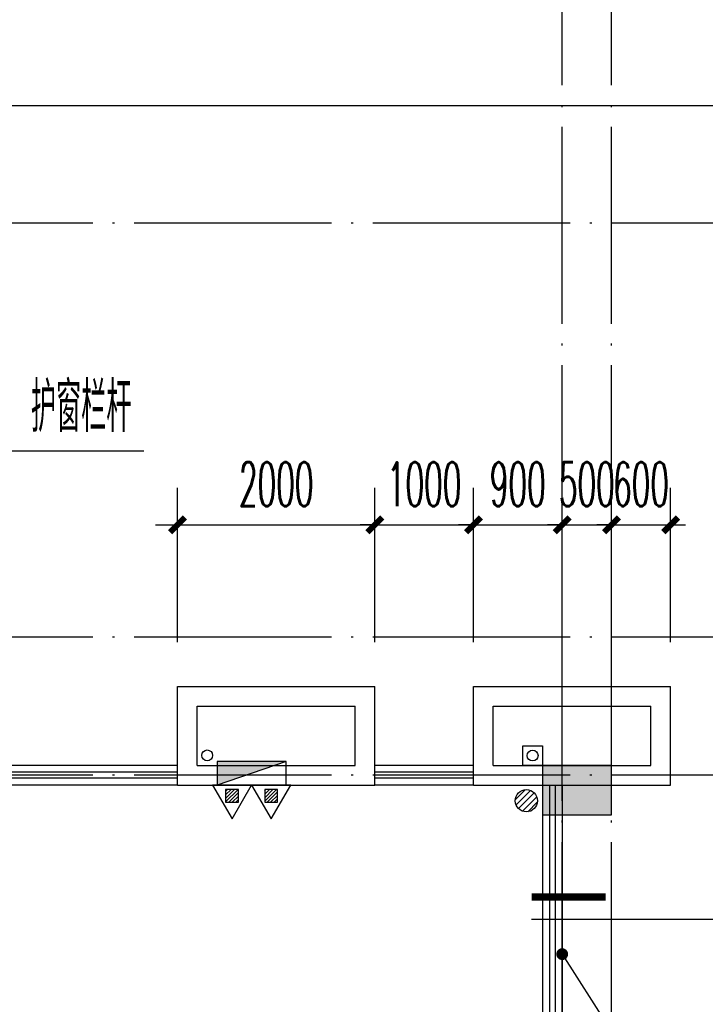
# Model space of a CAD drawing. Extents: x 1779708 to 7299578, y -1121471 to 88434.
# Tile 458 of 656: x 4771116 to 4778068, y -963267 to -953277. Entities that reach past the tile are written whole.
import ezdxf

# ---------------------------------------------------------------- set-up
doc = ezdxf.new("R2010")
doc.units = 0
doc.header["$LTSCALE"] = 1000
doc.header["$MEASUREMENT"] = 0
doc.linetypes.add('DASH', pattern=[0.35, 0.25, -0.1])
doc.linetypes.add('DOTE', pattern=[2.42, 2, -0.2, 0.02, -0.2])
doc.layers.get('0').update_dxf_attribs({"linetype": 'CONTINUOUS'})
doc.layers.get('Defpoints').update_dxf_attribs({"linetype": 'CONTINUOUS'})
for name, color, linetype in [('11111111111111111111111111111', 50, 'DASH'), ('DIM_IDEN', 3, 'CONTINUOUS'), ('DIM_LEAD', 3, 'CONTINUOUS'), ('DIM_污水', 3, 'CONTINUOUS'), ('DOTE', 1, 'DOTE'), ('EQUIP_地漏', 7, 'CONTINUOUS'), ('EQUIP_灭火器', 7, 'CONTINUOUS'), ('P_PS_DIM', 1, 'CONTINUOUS'), ('PUB_DIM', 3, 'CONTINUOUS'), ('PUB_TEXT', 7, 'CONTINUOUS'), ('WALL', 255, 'CONTINUOUS'), ('修改', 6, 'CONTINUOUS'), ('墙柱', 2, 'CONTINUOUS'), ('栏杆', 6, 'CONTINUOUS')]:
    doc.layers.add(name, color=color, linetype=linetype)
doc.styles.add('_TCH_DIM', font='SIMPLEX.shx', dxfattribs={"width": 0.7, "bigfont": 'GBCBIG.shx'})
doc.styles.add('_TCH_DIM_T3', font='SIMPLEX.shx', dxfattribs={"width": 0.494118, "bigfont": 'GBCBIG.shx'})
doc.dimstyles.new('_TCH_ARCH&&150', dxfattribs={"dimtxt": 446.25, "dimasz": 150, "dimexe": 375, "dimexo": 450, "dimgap": 189.375, "dimtad": 1, "dimdec": 0, "dimzin": 0, "dimdsep": 46, "dimtxsty": '_TCH_DIM_T3', "dimblk": 'ARCHTICK', "dimcen": 0.09, "dimdle": 225, "dimclrt": 7, "dimazin": 2, "dimtfac": 1, "dimtdec": 0, "dimtix": 1, "dimtmove": 2, "dimatfit": 3, "dimfxl": 250, "dimtolj": 1, "dimtzin": 0, "dimarcsym": 0})

# ---------------------------------------------------------------- blocks, each defined once
blk = doc.blocks.new('A$C159220C3')
at = {"layer": 'DOTE'}
for p, q in [((84300, 7200), (84300, 149200)), ((84800, 7200), (84800, 149200)), ((86800, 114700), (59600, 114700)), ((86800, 110500), (59600, 110500)), ((86800, 109100), (7200, 109100))]:
    blk.add_line(p, q, dxfattribs=at)
blk = doc.blocks.new('A$C606A0922')
at = {"layer": '墙柱'}
h = blk.add_hatch(color=256, dxfattribs=at)
h.paths.add_polyline_path([(24950, 87000), (25450, 87000), (25450, 87500), (24950, 87500)])
h.paths.add_polyline_path([(66900, 125200), (67500, 125200), (67500, 124600), (66900, 124600)])
h.paths.add_polyline_path([(16600, 125200), (17100, 125200), (17100, 124700), (16600, 124700)])
h.paths.add_polyline_path([(27130, 122900), (27130, 122600), (26430, 122600), (26430, 122900)])
h.paths.add_polyline_path([(54500, 138000), (55000, 138000), (55000, 137500), (54500, 137500)])
h.paths.add_polyline_path([(16600, 87000), (17100, 87000), (17100, 87500), (16600, 87500)])
h.paths.add_polyline_path([(42000, 96300), (42500, 96300), (42500, 96800), (42000, 96800)])
h.paths.add_polyline_path([(58500, 105100), (59000, 105100), (59000, 105600), (58500, 105600)])
h.paths.add_polyline_path([(13000, 93250), (13500, 93250), (13500, 93750), (13000, 93750)])
h.paths.add_polyline_path([(66700, 100900), (67200, 100900), (67200, 101400), (66700, 101400)])
h.paths.add_polyline_path([(20700, 118600), (21200, 118600), (21200, 118100), (20700, 118100)])
h.paths.add_polyline_path([(20700, 112000), (21200, 112000), (21200, 111500), (20700, 111500)])
h.paths.add_polyline_path([(13000, 106150), (13500, 106150), (13500, 105650), (13000, 105650)])
h.paths.add_polyline_path([(20700, 99800), (21200, 99800), (21200, 100300), (20700, 100300)])
h.paths.add_polyline_path([(13000, 87000), (13500, 87000), (13500, 87500), (13000, 87500)])
h.paths.add_polyline_path([(74900, 125200), (75600, 125200), (75600, 124600), (74900, 124600)])
h.paths.add_polyline_path([(54900, 113500), (54400, 113500), (54400, 113000), (54900, 113000)])
h.paths.add_polyline_path([(74900, 96300), (75600, 96300), (75600, 96800), (74900, 96800)])
h.paths.add_polyline_path([(500, 93250), (1000, 93250), (1000, 93750), (500, 93750)])
h.paths.add_polyline_path([(500, 106150), (1000, 106150), (1000, 105650), (500, 105650)])
h.paths.add_polyline_path([(8400, 125200), (8900, 125200), (8900, 124700), (8400, 124700)])
h.paths.add_polyline_path([(66900, 113600), (67500, 113600), (67500, 113000), (66900, 113000)])
h.paths.add_polyline_path([(74900, 113000), (75600, 113000), (75600, 113600), (74900, 113600)])
h.paths.add_polyline_path([(58500, 113000), (59100, 113000), (59100, 113600), (58500, 113600)])
h.paths.add_polyline_path([(66700, 105100), (67200, 105100), (67200, 105600), (66700, 105600)])
h.paths.add_polyline_path([(54400, 105100), (54900, 105100), (54900, 105600), (54400, 105600)])
h.paths.add_polyline_path([(50150, 125200), (50650, 125200), (50650, 124700), (50150, 124700)])
h.paths.add_polyline_path([(46200, 87000), (46700, 87000), (46700, 87500), (46200, 87500)])
h.paths.add_polyline_path([(42500, 99800), (42000, 99800), (42000, 100300), (42500, 100300)])
h.paths.add_polyline_path([(42500, 87000), (42000, 87000), (42000, 87500), (42500, 87500)])
h.paths.add_polyline_path([(24900, 99800), (25400, 99800), (25400, 100300), (24900, 100300)])
h.paths.add_polyline_path([(20700, 106150), (21200, 106150), (21200, 105650), (20700, 105650)])
h.paths.add_polyline_path([(13000, 100300), (13500, 100300), (13500, 99800), (13000, 99800)])
h.paths.add_polyline_path([(16600, 112000), (17100, 112000), (17100, 111500), (16600, 111500)])
h.paths.add_polyline_path([(8200, 112000), (8700, 112000), (8700, 111500), (8200, 111500)])
h.paths.add_polyline_path([(500, 112000), (1000, 112000), (1000, 111500), (500, 111500)])
h.paths.add_polyline_path([(16600, 118600), (17100, 118600), (17100, 118100), (16600, 118100)])
h.paths.add_polyline_path([(8400, 118700), (8900, 118700), (8900, 118100), (8400, 118100)])
h.paths.add_polyline_path([(74900, 99500), (75600, 99500), (75600, 100000), (74900, 100000)])
h.paths.add_polyline_path([(75100, 87000), (75600, 87000), (75600, 87500), (75100, 87500)])
h.paths.add_polyline_path([(66900, 96200), (67500, 96200), (67500, 96800), (66900, 96800)])
h.paths.add_polyline_path([(66950, 87000), (67450, 87000), (67450, 87500), (66950, 87500)])
h.paths.add_polyline_path([(58500, 96200), (59100, 96200), (59100, 96800), (58500, 96800)])
h.paths.add_polyline_path([(58550, 87000), (59050, 87000), (59050, 87500), (58550, 87500)])
h.paths.add_polyline_path([(50150, 99800), (50650, 99800), (50650, 100300), (50150, 100300)])
h.paths.add_polyline_path([(50150, 96300), (50650, 96300), (50650, 96800), (50150, 96800)])
h.paths.add_polyline_path([(50150, 87000), (50650, 87000), (50650, 87500), (50150, 87500)])
h.paths.add_polyline_path([(33100, 99800), (33600, 99800), (33600, 100300), (33100, 100300)])
h.paths.add_polyline_path([(33100, 96300), (33600, 96300), (33600, 96800), (33100, 96800)])
h.paths.add_polyline_path([(24900, 96300), (25400, 96300), (25400, 96800), (24900, 96800)])
h.paths.add_polyline_path([(500, 99800), (1000, 99800), (1000, 100300), (500, 100300)])
h.paths.add_polyline_path([(16600, 96300), (17100, 96300), (17100, 96800), (16600, 96800)])
h.paths.add_polyline_path([(33100, 87000), (33600, 87000), (33600, 87500), (33100, 87500)])
h.paths.add_polyline_path([(500, 87000), (1000, 87000), (1000, 87500), (500, 87500)])
h.paths.add_polyline_path([(74900, 128700), (75600, 128700), (75600, 128200), (74900, 128200)])
h.paths.add_polyline_path([(74900, 138000), (75600, 138000), (75600, 137500), (74900, 137500)])
h.paths.add_polyline_path([(66950, 128700), (67450, 128700), (67450, 128200), (66950, 128200)])
h.paths.add_polyline_path([(66950, 138000), (67450, 138000), (67450, 137500), (66950, 137500)])
h.paths.add_polyline_path([(58500, 125200), (59100, 125200), (59100, 124600), (58500, 124600)])
h.paths.add_polyline_path([(58550, 128700), (59050, 128700), (59050, 128200), (58550, 128200)])
h.paths.add_polyline_path([(58550, 138000), (59050, 138000), (59050, 137500), (58550, 137500)])
h.paths.add_polyline_path([(50150, 128700), (50650, 128700), (50650, 128200), (50150, 128200)])
h.paths.add_polyline_path([(50150, 138000), (50650, 138000), (50650, 137500), (50150, 137500)])
h.paths.add_polyline_path([(42000, 125200), (42500, 125200), (42500, 124700), (42000, 124700)])
h.paths.add_polyline_path([(42000, 128700), (42500, 128700), (42500, 128200), (42000, 128200)])
h.paths.add_polyline_path([(33100, 125200), (33600, 125200), (33600, 124700), (33100, 124700)])
h.paths.add_polyline_path([(25060, 125200), (25660, 125200), (25660, 124800), (25060, 124800)])
h.paths.add_polyline_path([(33100, 128700), (33600, 128700), (33600, 128200), (33100, 128200)])
h.paths.add_polyline_path([(24950, 128700), (25450, 128700), (25450, 128200), (24950, 128200)])
h.paths.add_polyline_path([(0, 125500), (700, 125500), (700, 125000), (0, 125000)])
h.paths.add_polyline_path([(0, 128700), (700, 128700), (700, 128200), (0, 128200)])
h.paths.add_polyline_path([(8150, 128700), (8650, 128700), (8650, 128200), (8150, 128200)])
h.paths.add_polyline_path([(16550, 128700), (17050, 128700), (17050, 128200), (16550, 128200)])
h.paths.add_polyline_path([(42000, 138000), (42500, 138000), (42500, 137500), (42000, 137500)])
h.paths.add_polyline_path([(33100, 138000), (33600, 138000), (33600, 137500), (33100, 137500)])
h.paths.add_polyline_path([(24950, 138000), (25450, 138000), (25450, 137500), (24950, 137500)])
h.paths.add_polyline_path([(16550, 138000), (17050, 138000), (17050, 137500), (16550, 137500)])
h.paths.add_polyline_path([(8150, 138000), (8650, 138000), (8650, 137500), (8150, 137500)])
h.paths.add_polyline_path([(0, 138000), (500, 138000), (500, 137500), (0, 137500)])
h.paths.add_polyline_path([(24950, 51000), (25450, 51000), (25450, 50500), (24950, 50500)])
h.paths.add_polyline_path([(66900, 12800), (67500, 12800), (67500, 13400), (66900, 13400)])
h.paths.add_polyline_path([(16600, 12800), (17100, 12800), (17100, 13300), (16600, 13300)])
h.paths.add_polyline_path([(27130, 15100), (27130, 15400), (26430, 15400), (26430, 15100)])
h.paths.add_polyline_path([(54500, 0), (55000, 0), (55000, 500), (54500, 500)])
h.paths.add_polyline_path([(16600, 51000), (17100, 51000), (17100, 50500), (16600, 50500)])
h.paths.add_polyline_path([(42000, 41700), (42500, 41700), (42500, 41200), (42000, 41200)])
h.paths.add_polyline_path([(58500, 32900), (59000, 32900), (59000, 32400), (58500, 32400)])
h.paths.add_polyline_path([(13000, 44750), (13500, 44750), (13500, 44250), (13000, 44250)])
h.paths.add_polyline_path([(66700, 37100), (67200, 37100), (67200, 36600), (66700, 36600)])
h.paths.add_polyline_path([(20700, 19400), (21200, 19400), (21200, 19900), (20700, 19900)])
h.paths.add_polyline_path([(20700, 26000), (21200, 26000), (21200, 26500), (20700, 26500)])
h.paths.add_polyline_path([(13000, 31850), (13500, 31850), (13500, 32350), (13000, 32350)])
h.paths.add_polyline_path([(20700, 38200), (21200, 38200), (21200, 37700), (20700, 37700)])
h.paths.add_polyline_path([(13000, 51000), (13500, 51000), (13500, 50500), (13000, 50500)])
h.paths.add_polyline_path([(74900, 12800), (75600, 12800), (75600, 13400), (74900, 13400)])
h.paths.add_polyline_path([(54900, 24500), (54400, 24500), (54400, 25000), (54900, 25000)])
h.paths.add_polyline_path([(74900, 41700), (75600, 41700), (75600, 41200), (74900, 41200)])
h.paths.add_polyline_path([(500, 44750), (1000, 44750), (1000, 44250), (500, 44250)])
h.paths.add_polyline_path([(500, 31850), (1000, 31850), (1000, 32350), (500, 32350)])
h.paths.add_polyline_path([(8400, 12800), (8900, 12800), (8900, 13300), (8400, 13300)])
h.paths.add_polyline_path([(66900, 24400), (67500, 24400), (67500, 25000), (66900, 25000)])
h.paths.add_polyline_path([(74900, 25000), (75600, 25000), (75600, 24400), (74900, 24400)])
h.paths.add_polyline_path([(58500, 25000), (59100, 25000), (59100, 24400), (58500, 24400)])
h.paths.add_polyline_path([(66700, 32900), (67200, 32900), (67200, 32400), (66700, 32400)])
h.paths.add_polyline_path([(54400, 32900), (54900, 32900), (54900, 32400), (54400, 32400)])
h.paths.add_polyline_path([(50150, 12800), (50650, 12800), (50650, 13300), (50150, 13300)])
h.paths.add_polyline_path([(46200, 51000), (46700, 51000), (46700, 50500), (46200, 50500)])
h.paths.add_polyline_path([(42500, 38200), (42000, 38200), (42000, 37700), (42500, 37700)])
h.paths.add_polyline_path([(42500, 51000), (42000, 51000), (42000, 50500), (42500, 50500)])
h.paths.add_polyline_path([(24900, 38200), (25400, 38200), (25400, 37700), (24900, 37700)])
h.paths.add_polyline_path([(20700, 31850), (21200, 31850), (21200, 32350), (20700, 32350)])
h.paths.add_polyline_path([(13000, 37700), (13500, 37700), (13500, 38200), (13000, 38200)])
h.paths.add_polyline_path([(16600, 26000), (17100, 26000), (17100, 26500), (16600, 26500)])
h.paths.add_polyline_path([(8200, 26000), (8700, 26000), (8700, 26500), (8200, 26500)])
h.paths.add_polyline_path([(500, 26000), (1000, 26000), (1000, 26500), (500, 26500)])
h.paths.add_polyline_path([(16600, 19400), (17100, 19400), (17100, 19900), (16600, 19900)])
h.paths.add_polyline_path([(8400, 19300), (8900, 19300), (8900, 19900), (8400, 19900)])
h.paths.add_polyline_path([(74900, 38500), (75600, 38500), (75600, 38000), (74900, 38000)])
h.paths.add_polyline_path([(75100, 51000), (75600, 51000), (75600, 50500), (75100, 50500)])
h.paths.add_polyline_path([(66900, 41800), (67500, 41800), (67500, 41200), (66900, 41200)])
h.paths.add_polyline_path([(66950, 51000), (67450, 51000), (67450, 50500), (66950, 50500)])
h.paths.add_polyline_path([(58500, 41800), (59100, 41800), (59100, 41200), (58500, 41200)])
h.paths.add_polyline_path([(58550, 51000), (59050, 51000), (59050, 50500), (58550, 50500)])
h.paths.add_polyline_path([(50150, 38200), (50650, 38200), (50650, 37700), (50150, 37700)])
h.paths.add_polyline_path([(50150, 41700), (50650, 41700), (50650, 41200), (50150, 41200)])
h.paths.add_polyline_path([(50150, 51000), (50650, 51000), (50650, 50500), (50150, 50500)])
h.paths.add_polyline_path([(33100, 38200), (33600, 38200), (33600, 37700), (33100, 37700)])
h.paths.add_polyline_path([(33100, 41700), (33600, 41700), (33600, 41200), (33100, 41200)])
h.paths.add_polyline_path([(24900, 41700), (25400, 41700), (25400, 41200), (24900, 41200)])
h.paths.add_polyline_path([(500, 38200), (1000, 38200), (1000, 37700), (500, 37700)])
h.paths.add_polyline_path([(16600, 41700), (17100, 41700), (17100, 41200), (16600, 41200)])
h.paths.add_polyline_path([(33100, 51000), (33600, 51000), (33600, 50500), (33100, 50500)])
h.paths.add_polyline_path([(500, 51000), (1000, 51000), (1000, 50500), (500, 50500)])
h.paths.add_polyline_path([(74900, 9300), (75600, 9300), (75600, 9800), (74900, 9800)])
h.paths.add_polyline_path([(74900, 0), (75600, 0), (75600, 500), (74900, 500)])
h.paths.add_polyline_path([(66950, 9300), (67450, 9300), (67450, 9800), (66950, 9800)])
h.paths.add_polyline_path([(66950, 0), (67450, 0), (67450, 500), (66950, 500)])
h.paths.add_polyline_path([(58500, 12800), (59100, 12800), (59100, 13400), (58500, 13400)])
h.paths.add_polyline_path([(58550, 9300), (59050, 9300), (59050, 9800), (58550, 9800)])
h.paths.add_polyline_path([(58550, 0), (59050, 0), (59050, 500), (58550, 500)])
h.paths.add_polyline_path([(50150, 9300), (50650, 9300), (50650, 9800), (50150, 9800)])
h.paths.add_polyline_path([(50150, 0), (50650, 0), (50650, 500), (50150, 500)])
h.paths.add_polyline_path([(42000, 12800), (42500, 12800), (42500, 13300), (42000, 13300)])
h.paths.add_polyline_path([(42000, 9300), (42500, 9300), (42500, 9800), (42000, 9800)])
h.paths.add_polyline_path([(33100, 12800), (33600, 12800), (33600, 13300), (33100, 13300)])
h.paths.add_polyline_path([(25060, 12800), (25660, 12800), (25660, 13200), (25060, 13200)])
h.paths.add_polyline_path([(33100, 9300), (33600, 9300), (33600, 9800), (33100, 9800)])
h.paths.add_polyline_path([(24950, 9300), (25450, 9300), (25450, 9800), (24950, 9800)])
h.paths.add_polyline_path([(0, 12500), (700, 12500), (700, 13000), (0, 13000)])
h.paths.add_polyline_path([(0, 9300), (700, 9300), (700, 9800), (0, 9800)])
h.paths.add_polyline_path([(8150, 9300), (8650, 9300), (8650, 9800), (8150, 9800)])
h.paths.add_polyline_path([(16550, 9300), (17050, 9300), (17050, 9800), (16550, 9800)])
h.paths.add_polyline_path([(42000, 0), (42500, 0), (42500, 500), (42000, 500)])
h.paths.add_polyline_path([(33100, 0), (33600, 0), (33600, 500), (33100, 500)])
h.paths.add_polyline_path([(24950, 0), (25450, 0), (25450, 500), (24950, 500)])
h.paths.add_polyline_path([(16550, 0), (17050, 0), (17050, 500), (16550, 500)])
h.paths.add_polyline_path([(8150, 0), (8650, 0), (8650, 500), (8150, 500)])
h.paths.add_polyline_path([(0, 0), (500, 0), (500, 500), (0, 500)])
blk.add_lwpolyline([(74900, 99500), (75600, 99500), (75600, 100000), (74900, 100000)], close=True, dxfattribs=at)
blk = doc.blocks.new('$TwtSys$00000141')
for p, q in [((-94.2, 7.7), (-10.1, 91.8)), ((-94.2, 7.7), (-10.1, 91.8)), ((-87.2, -35.1), (35.1, 87.2)), ((-87.2, -35.1), (35.1, 87.2)), ((-66.5, -66.5), (66.5, 66.5)), ((-66.5, -66.5), (66.5, 66.5)), ((-32.4, -87.1), (87.6, 32.9)), ((-32.4, -87.1), (87.6, 32.9)), ((11.4, -92.3), (92.3, -11.4)), ((11.4, -92.3), (92.3, -11.4))]:
    blk.add_line(p, q)
blk.add_circle((0, 0), 94)
blk.add_circle((0, 0), 94)
blk = doc.blocks.new('a1')
at = {"layer": '11111111111111111111111111111'}
for p, q in [((59122, 49135.6), (59122, 48935.6)), ((59322, 49135.6), (59122, 49135.6)), ((59322, 48935.6), (59322, 49135.6)), ((59122, 48935.6), (59322, 48935.6))]:
    blk.add_line(p, q, dxfattribs=at)
blk = doc.blocks.new('$TwtSys$00000545')
h = blk.add_hatch()
h.set_pattern_fill('ANSI31', color=256, scale=200, angle=180, style=0)
h.set_pattern_definition([(225, (199409.273, 63921.482), (17.6776695, -17.6776695), [])])
h.paths.add_polyline_path([(64.9, 173.7), (-64.9, 173.7), (-64.9, 43.9), (64.9, 43.9)])
for p, q in [((0, 343.6), (-198.4, 0)), ((198.4, 0), (0, 343.6)), ((-198.4, 0), (198.4, 0))]:
    blk.add_line(p, q)
blk.add_lwpolyline([(64.9, 173.7), (-64.9, 173.7), (-64.9, 43.9), (64.9, 43.9)], close=True)
blk = doc.blocks.new('_ArchTick')
at = {"color": 0, "linetype": 'ByBlock', "const_width": 0.4}
blk.add_lwpolyline([(-0.5, -0.5), (0.5, 0.5)], dxfattribs=at)
blk = doc.blocks.new('*D5676')
at = {"layer": 'Defpoints', "color": 0, "transparency": 16777216}
for p in [(4774717.1, -958402.5), (4772717.1, -960043.3), (4774717.1, -960043.3)]:
    blk.add_point(p, dxfattribs=at)
at = {"layer": 'PUB_DIM', "color": 0, "lineweight": -2, "transparency": 16777216}
for p, q in [((4772717.1, -959593.3), (4772717.1, -958027.5)), ((4774717.1, -959593.3), (4774717.1, -958027.5)), ((4772492.1, -958402.5), (4774942.1, -958402.5))]:
    blk.add_line(p, q, dxfattribs=at)
at = {"layer": 'PUB_DIM', "color": 0, "lineweight": -2, "transparency": 16777216, "xscale": 150, "yscale": 150, "zscale": 150, "rotation": 180}
blk.add_blockref('_ArchTick', (4772717.1, -958402.5), dxfattribs=at)
at = {"layer": 'PUB_DIM', "color": 0, "lineweight": -2, "transparency": 16777216, "xscale": 150, "yscale": 150, "zscale": 150}
blk.add_blockref('_ArchTick', (4774717.1, -958402.5), dxfattribs=at)
at = {"layer": 'PUB_DIM', "color": 7, "transparency": 16777216, "insert": (4773717.1, -957990), "char_height": 446.25, "attachment_point": 5, "style": '_TCH_DIM_T3'}
blk.add_mtext('\\A1;2000', dxfattribs=at)
blk = doc.blocks.new('*D5677')
at = {"layer": 'Defpoints', "color": 0, "transparency": 16777216}
for p in [(4775717.1, -958402.5), (4774717.1, -960043.3), (4775717.1, -960043.3)]:
    blk.add_point(p, dxfattribs=at)
at = {"layer": 'PUB_DIM', "color": 0, "lineweight": -2, "transparency": 16777216}
for p, q in [((4774717.1, -959593.3), (4774717.1, -958027.5)), ((4775717.1, -959593.3), (4775717.1, -958027.5)), ((4774717.1, -958402.5), (4774567.1, -958402.5)), ((4774717.1, -958402.5), (4775717.1, -958402.5)), ((4775717.1, -958402.5), (4775867.1, -958402.5))]:
    blk.add_line(p, q, dxfattribs=at)
at = {"layer": 'PUB_DIM', "color": 0, "lineweight": -2, "transparency": 16777216, "xscale": 150, "yscale": 150, "zscale": 150}
blk.add_blockref('_ArchTick', (4774717.1, -958402.5), dxfattribs=at)
at = {"layer": 'PUB_DIM', "color": 0, "lineweight": -2, "transparency": 16777216, "xscale": 150, "yscale": 150, "zscale": 150, "rotation": 180}
blk.add_blockref('_ArchTick', (4775717.1, -958402.5), dxfattribs=at)
at = {"layer": 'PUB_DIM', "color": 7, "transparency": 16777216, "insert": (4775217.1, -957990), "char_height": 446.25, "attachment_point": 5, "style": '_TCH_DIM_T3'}
blk.add_mtext('\\A1;1000', dxfattribs=at)
blk = doc.blocks.new('*D5678')
at = {"layer": 'Defpoints', "color": 0, "transparency": 16777216}
for p in [(4776617.1, -958402.5), (4775717.1, -960043.3), (4776617.1, -960043.3)]:
    blk.add_point(p, dxfattribs=at)
at = {"layer": 'PUB_DIM', "color": 0, "lineweight": -2, "transparency": 16777216}
for p, q in [((4775717.1, -959593.3), (4775717.1, -958027.5)), ((4776617.1, -959593.3), (4776617.1, -958027.5)), ((4775717.1, -958402.5), (4775567.1, -958402.5)), ((4775717.1, -958402.5), (4776617.1, -958402.5)), ((4776617.1, -958402.5), (4776767.1, -958402.5))]:
    blk.add_line(p, q, dxfattribs=at)
at = {"layer": 'PUB_DIM', "color": 0, "lineweight": -2, "transparency": 16777216, "xscale": 150, "yscale": 150, "zscale": 150}
blk.add_blockref('_ArchTick', (4775717.1, -958402.5), dxfattribs=at)
at = {"layer": 'PUB_DIM', "color": 0, "lineweight": -2, "transparency": 16777216, "xscale": 150, "yscale": 150, "zscale": 150, "rotation": 180}
blk.add_blockref('_ArchTick', (4776617.1, -958402.5), dxfattribs=at)
at = {"layer": 'PUB_DIM', "color": 7, "transparency": 16777216, "insert": (4776167.1, -957990), "char_height": 446.25, "attachment_point": 5, "style": '_TCH_DIM_T3'}
blk.add_mtext('\\A1;900', dxfattribs=at)
blk = doc.blocks.new('*D5679')
at = {"layer": 'Defpoints', "color": 0, "transparency": 16777216}
for p in [(4777117.1, -958402.5), (4776617.1, -960043.3), (4777117.1, -960043.3)]:
    blk.add_point(p, dxfattribs=at)
at = {"layer": 'PUB_DIM', "color": 0, "lineweight": -2, "transparency": 16777216}
for p, q in [((4776617.1, -959593.3), (4776617.1, -958027.5)), ((4777117.1, -959593.3), (4777117.1, -958027.5)), ((4776617.1, -958402.5), (4776467.1, -958402.5)), ((4776617.1, -958402.5), (4777117.1, -958402.5)), ((4777117.1, -958402.5), (4777267.1, -958402.5))]:
    blk.add_line(p, q, dxfattribs=at)
at = {"layer": 'PUB_DIM', "color": 0, "lineweight": -2, "transparency": 16777216, "xscale": 150, "yscale": 150, "zscale": 150}
blk.add_blockref('_ArchTick', (4776617.1, -958402.5), dxfattribs=at)
at = {"layer": 'PUB_DIM', "color": 0, "lineweight": -2, "transparency": 16777216, "xscale": 150, "yscale": 150, "zscale": 150, "rotation": 180}
blk.add_blockref('_ArchTick', (4777117.1, -958402.5), dxfattribs=at)
at = {"layer": 'PUB_DIM', "color": 7, "transparency": 16777216, "insert": (4776867.1, -957990), "char_height": 446.25, "attachment_point": 5, "style": '_TCH_DIM_T3'}
blk.add_mtext('\\A1;500', dxfattribs=at)
blk = doc.blocks.new('*D5680')
at = {"layer": 'Defpoints', "color": 0, "transparency": 16777216}
for p in [(4777717.1, -958402.5), (4777117.1, -960043.3), (4777717.1, -960043.3)]:
    blk.add_point(p, dxfattribs=at)
at = {"layer": 'PUB_DIM', "color": 0, "lineweight": -2, "transparency": 16777216}
for p, q in [((4777117.1, -959593.3), (4777117.1, -958027.5)), ((4777717.1, -959593.3), (4777717.1, -958027.5)), ((4777117.1, -958402.5), (4776967.1, -958402.5)), ((4777117.1, -958402.5), (4777717.1, -958402.5)), ((4777717.1, -958402.5), (4777867.1, -958402.5))]:
    blk.add_line(p, q, dxfattribs=at)
at = {"layer": 'PUB_DIM', "color": 0, "lineweight": -2, "transparency": 16777216, "xscale": 150, "yscale": 150, "zscale": 150}
blk.add_blockref('_ArchTick', (4777117.1, -958402.5), dxfattribs=at)
at = {"layer": 'PUB_DIM', "color": 0, "lineweight": -2, "transparency": 16777216, "xscale": 150, "yscale": 150, "zscale": 150, "rotation": 180}
blk.add_blockref('_ArchTick', (4777717.1, -958402.5), dxfattribs=at)
at = {"layer": 'PUB_DIM', "color": 7, "transparency": 16777216, "insert": (4777417.1, -957990), "char_height": 446.25, "attachment_point": 5, "style": '_TCH_DIM_T3'}
blk.add_mtext('\\A1;600', dxfattribs=at)

msp = doc.modelspace()

# ---------------------------------------------------------------- linework, layer by layer
at = {"color": 1}
for p, q in [((4773117.1, -960803.3), (4773117.1, -961043.3)), ((4773817.1, -960803.3), (4773117.1, -960803.3)), ((4773817.1, -960803.3), (4773117.1, -961043.3)), ((4773817.1, -961043.3), (4773817.1, -960803.3)), ((4773817.1, -961043.3), (4773117.1, -961043.3))]:
    msp.add_line(p, q, dxfattribs=at)
msp.add_solid([(4773117.1, -960803.3), (4773117.1, -961043.3), (4773817.1, -960803.3)], dxfattribs=at)
at = {"layer": 'DIM_IDEN'}
for p, q in [((4768257.9, -954149.6), (4784619, -954149.6)), ((4776306.4, -962403.3), (4784619, -962403.3))]:
    msp.add_line(p, q, dxfattribs=at)
at = {"layer": 'DIM_IDEN', "const_width": 75}
msp.add_lwpolyline([(4776306.4, -962178.3), (4777056.4, -962178.3)], dxfattribs=at)
at = {"layer": 'DIM_LEAD'}
for p, q in [((4769780.3, -957652), (4772375.1, -957652)), ((4776617.1, -962758.2), (4778213, -965262.9))]:
    msp.add_line(p, q, dxfattribs=at)
at = {"layer": 'DIM_LEAD', "const_width": 60}
msp.add_lwpolyline([(4776601, -962732.9, 1), (4776633.2, -962783.5, 1)], format="xyb", close=True, dxfattribs=at)
at = {"layer": 'DIM_污水', "color": 1}
msp.add_circle((4773017.1, -960741.7), 55, dxfattribs=at)
at = {"layer": 'DIM_污水', "color": 8}
msp.add_circle((4776317.1, -960743.3), 55, dxfattribs=at)
at = {"layer": 'WALL'}
for p, q in [((4772717.1, -961043.3), (4772717.1, -960043.3)), ((4772717.1, -960043.3), (4774717.1, -960043.3)), ((4774717.1, -961043.3), (4774717.1, -960043.3)), ((4775717.1, -961043.3), (4775717.1, -960043.3)), ((4775717.1, -960043.3), (4777717.1, -960043.3)), ((4777717.1, -961043.3), (4777717.1, -960043.3)), ((4772917.1, -960843.3), (4772917.1, -960243.3)), ((4772917.1, -960243.3), (4774517.1, -960243.3)), ((4774517.1, -960843.3), (4774517.1, -960243.3)), ((4775917.1, -960843.3), (4775917.1, -960243.3)), ((4775917.1, -960243.3), (4777517.1, -960243.3)), ((4777517.1, -960843.3), (4777517.1, -960243.3)), ((4772917.1, -960843.3), (4774517.1, -960843.3)), ((4775917.1, -960843.3), (4777517.1, -960843.3)), ((4772717.1, -961043.3), (4774717.1, -961043.3)), ((4775717.1, -961043.3), (4777717.1, -961043.3))]:
    msp.add_line(p, q, dxfattribs=at)
at = {"layer": '栏杆'}
for p, q in [((4772717.1, -960843.3), (4768717.1, -960843.3)), ((4775717.1, -960843.3), (4774717.1, -960843.3)), ((4772717.1, -961043.3), (4768717.1, -961043.3)), ((4775717.1, -961043.3), (4774717.1, -961043.3)), ((4776417.1, -961043.3), (4776417.1, -963643.3)), ((4776617.1, -961043.3), (4776617.1, -963643.3))]:
    msp.add_line(p, q, dxfattribs=at)
for points in [[(4772717.1, -960913.3), (4768717.1, -960913.3)], [(4772717.1, -960973.3), (4768717.1, -960973.3)], [(4775717.1, -960913.3), (4774717.1, -960913.3)], [(4775717.1, -960973.3), (4774717.1, -960973.3)], [(4776487.1, -961043.3), (4776487.1, -963643.3)], [(4776547.1, -961043.3), (4776547.1, -963643.3)]]:
    msp.add_lwpolyline(points, dxfattribs=at)

# ---------------------------------------------------------------- block references
at = {"layer": 'EQUIP_地漏', "xscale": -1.200000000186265, "yscale": -1.200000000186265, "zscale": 1.2, "rotation": 180}
msp.add_blockref('$TwtSys$00000141', (4776253.8, -961202), dxfattribs=at)
at = {"layer": 'EQUIP_灭火器', "color": 6, "xscale": -1, "yscale": -1}
for p in [(4773268.7, -961043.3), (4773665.5, -961043.3)]:
    msp.add_blockref('$TwtSys$00000545', p, dxfattribs=at)
at = {"layer": 'P_PS_DIM', "color": 8, "xscale": -1}
msp.add_blockref('a1', (4835539.1, -1009778.9), dxfattribs=at)
at = {"layer": '修改'}
for name, p in [('A$C159220C3', (4692317.1, -1070043.3)), ('A$C606A0922', (4701517.1, -1060843.3))]:
    msp.add_blockref(name, p, dxfattribs=at)

# ---------------------------------------------------------------- texts
at = {"layer": 'PUB_TEXT', "color": 7, "style": '_TCH_DIM', "width": 0.7}
msp.add_text('护窗栏杆', height=506.38, dxfattribs=at).set_placement((4771228.5, -957461))

# ---------------------------------------------------------------- dimensions: what is measured, and where the dimension line sits
at = {"layer": 'PUB_DIM'}
for p1, p2, picture, middle in [((4772717.1, -960043.3), (4774717.1, -960043.3), '*D5676', (4773717.1, -957990)), ((4774717.1, -960043.3), (4775717.1, -960043.3), '*D5677', (4775217.1, -957990)), ((4775717.1, -960043.3), (4776617.1, -960043.3), '*D5678', (4776167.1, -957990)), ((4776617.1, -960043.3), (4777117.1, -960043.3), '*D5679', (4776867.1, -957990)), ((4777117.1, -960043.3), (4777717.1, -960043.3), '*D5680', (4777417.1, -957990))]:
    dim = msp.add_aligned_dim(p1=p1, p2=p2, distance=1640.8, dimstyle='_TCH_ARCH&&150', dxfattribs=at)
    dim.commit()
    dim.dimension.update_dxf_attribs({"geometry": picture, "text_midpoint": middle})

doc.saveas('drawing.dxf')
